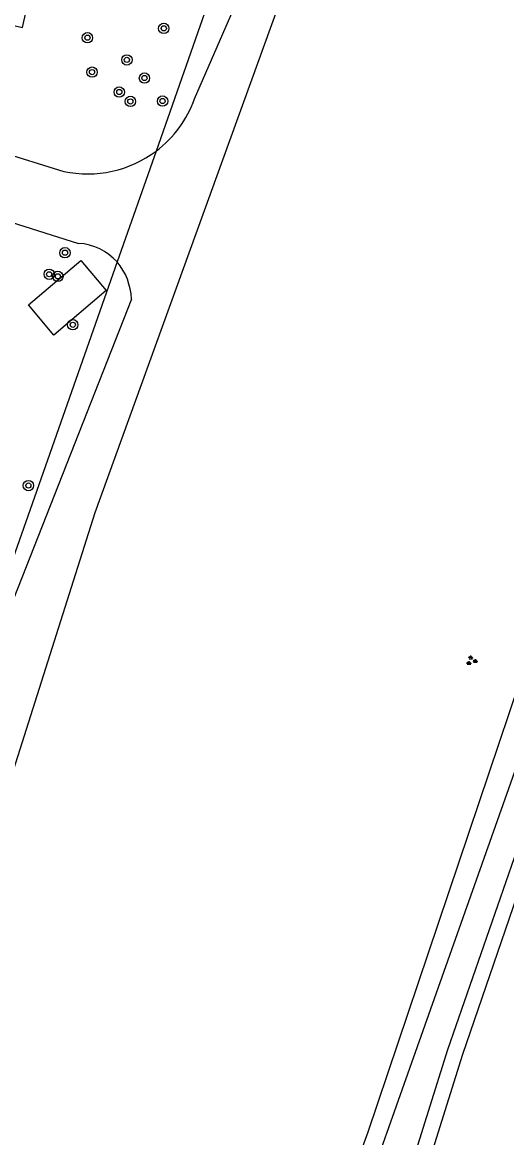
# Model space of a CAD drawing. Extents: x 128999 to 131010, y 395498 to 399007.
# Drawn here: x 129932.1 to 129969.4, y 397083.4 to 397169.2 of the extents above; entities that cross this region are included whole.
import ezdxf

# ---------------------------------------------------------------- set-up
doc = ezdxf.new("R2010")
doc.units = 0
for name, color, linetype in [('gg-afsc-hekwerk', 7, 'Continuous'), ('gg-bbg-bijgebouw', 7, 'Continuous'), ('gg-knt-onverhard', 7, 'Continuous'), ('gg-kntw-bovenkant insteek waterloop', 7, 'Continuous'), ('gg-kntw-waterlijn', 7, 'Continuous'), ('gg-kwrk-keermuur', 7, 'Continuous'), ('gt-symb-boom', 7, 'Continuous'), ('gt-symb-groenvak', 7, 'Continuous')]:
    doc.layers.add(name, color=color, linetype=linetype)

# ---------------------------------------------------------------- blocks, each defined once
blk = doc.blocks.new('gt0-BOOM')
at = {"layer": 'gt-symb-boom'}
for radius in [0.4, 0.2]:
    blk.add_circle((0, 0), radius, dxfattribs=at)
blk = doc.blocks.new('gt0-GRVAK')
at = {"layer": 'gt-symb-groenvak'}
for p, q in [((-0.11, 0.189), (-0.228, 0.24)), ((-0.182, 0.153), (0.088, 0.153)), ((-0.091, 0.211), (-0.156, 0.322)), ((-0.047, 0.214), (-0.047, 0.393)), ((-0.004, 0.211), (0.061, 0.322)), ((0.015, 0.189), (0.133, 0.24)), ((0.262, -0.052), (0.197, 0.059)), ((0.305, -0.049), (0.305, 0.13)), ((0.349, -0.052), (0.414, 0.059)), ((-0.245, -0.228), (-0.363, -0.177)), ((-0.318, -0.264), (-0.047, -0.264)), ((-0.226, -0.206), (-0.291, -0.095)), ((-0.183, -0.203), (-0.183, -0.024)), ((-0.139, -0.206), (-0.074, -0.095)), ((-0.12, -0.228), (-0.002, -0.177)), ((0.243, -0.074), (0.125, -0.023)), ((0.17, -0.11), (0.441, -0.11)), ((0.368, -0.074), (0.486, -0.023))]:
    blk.add_line(p, q, dxfattribs=at)

msp = doc.modelspace()

# ---------------------------------------------------------------- linework, layer by layer
at = {"layer": 'gg-afsc-hekwerk'}
msp.add_line((129942.364, 397159.275), (129939.361, 397150.742), dxfattribs=at)
for points in [[(129947.377, 397173.7), (129946.644, 397171.434), (129942.364, 397159.275)], [(129939.361, 397150.742), (129922.427, 397102.632), (129910.428, 397051.369), (129906.823, 397033.216)]]:
    msp.add_lwpolyline(points, dxfattribs=at)
at = {"layer": 'gg-bbg-bijgebouw'}
msp.add_lwpolyline([(129934.5, 397145.12), (129932.54, 397147.43), (129936.57, 397150.85), (129938.52, 397148.54), (129934.5, 397145.12)], dxfattribs=at)
at = {"layer": 'gg-knt-onverhard'}
for p, q in [((129898.49, 397163.999), (129936.4, 397152.17)), ((129922.714, 397161.553), (129935.26, 397157.71))]:
    msp.add_line(p, q, dxfattribs=at)
for points in [[(129945.33, 397163.3), (129950.74, 397175.74), (129966.09, 397218.52), (129974.074, 397242.165)], [(129974.08, 397232.71), (129968.9, 397218.55), (129953.31, 397174.69), (129937.65, 397131.44), (129914.34, 397058.05), (129911.742, 397046.067), (129911.742, 397043.924)], [(129940.47, 397147.89), (129923.223, 397104.152), (129922.634, 397102.477), (129921.99, 397099.495), (129918.567, 397085.192), (129913.378, 397062.642), (129910.341, 397049.719), (129908.759, 397040.938), (129907.577, 397035.644), (129907.52, 397034.53), (129907.216, 397033.128)]]:
    msp.add_lwpolyline(points, dxfattribs=at)
for centre, radius, start, end in [((129937.108, 397166.254), 8.737, 306.98723, 340.24018), ((129937.101, 397166.26), 8.746, 257.84945, 306.998), ((129936.14, 397147.847), 4.331, 41.95036, 86.55645), ((129935.755, 397147.698), 4.719, 2.3311, 40.16604)]:
    msp.add_arc(centre, radius, start, end, dxfattribs=at)
at = {"layer": 'gg-kntw-bovenkant insteek waterloop'}
msp.add_lwpolyline([(129941.368, 397034.317), (129946.242, 397049.952), (129958.666, 397083.736), (129970.347, 397118.359), (129988.564, 397170.328), (129998.854, 397199.041), (130007.43, 397226.011), (130009.417, 397225.307), (130010.897, 397224.483), (130009.87, 397220.556), (130003.205, 397200.759), (129999.591, 397188.403), (129971.047, 397104.56), (129965.965, 397089.774), (129960.706, 397072.995), (129954.772, 397056.69), (129948.618, 397040.04), (129945.586, 397032.598)], dxfattribs=at)
at = {"layer": 'gg-kntw-waterlijn'}
msp.add_lwpolyline([(129941.624, 397031.529), (129937.368, 397019.924), (129938.313, 397019.767), (129939.186, 397020.026), (129943.193, 397031.481), (129953.645, 397057.103), (129959.569, 397073.38), (129964.825, 397090.149), (129969.958, 397104.931), (129998.494, 397188.75), (130002.115, 397201.126), (130008.767, 397220.885), (130009.487, 397223.635), (130008.766, 397223.824), (130007.771, 397223.237), (130000.75, 397201.284), (129978.469, 397135.499), (129941.624, 397031.529)], dxfattribs=at)
at = {"layer": 'gg-kwrk-keermuur'}
msp.add_lwpolyline([(129924.611, 397170.438), (129932.086, 397168.789), (129933.837, 397176.666), (129944.506, 397174.248), (129944.528, 397174.346)], dxfattribs=at)

# ---------------------------------------------------------------- block references
at = {"layer": 'gt-symb-boom'}
for p in [(129942.957, 397168.712), (129937.077, 397167.994), (129940.119, 397166.286), (129937.433, 397165.346), (129941.47, 397164.892), (129939.531, 397163.813), (129940.386, 397163.093), (129942.864, 397163.12), (129935.35, 397151.451), (129934.138, 397149.793), (129934.797, 397149.632), (129935.947, 397145.907), (129932.532, 397133.535)]:
    msp.add_blockref('gt0-BOOM', p, dxfattribs=at)
at = {"layer": 'gt-symb-groenvak'}
msp.add_blockref('gt0-GRVAK', (129966.643, 397120.057), dxfattribs=at)

doc.saveas('drawing.dxf')
